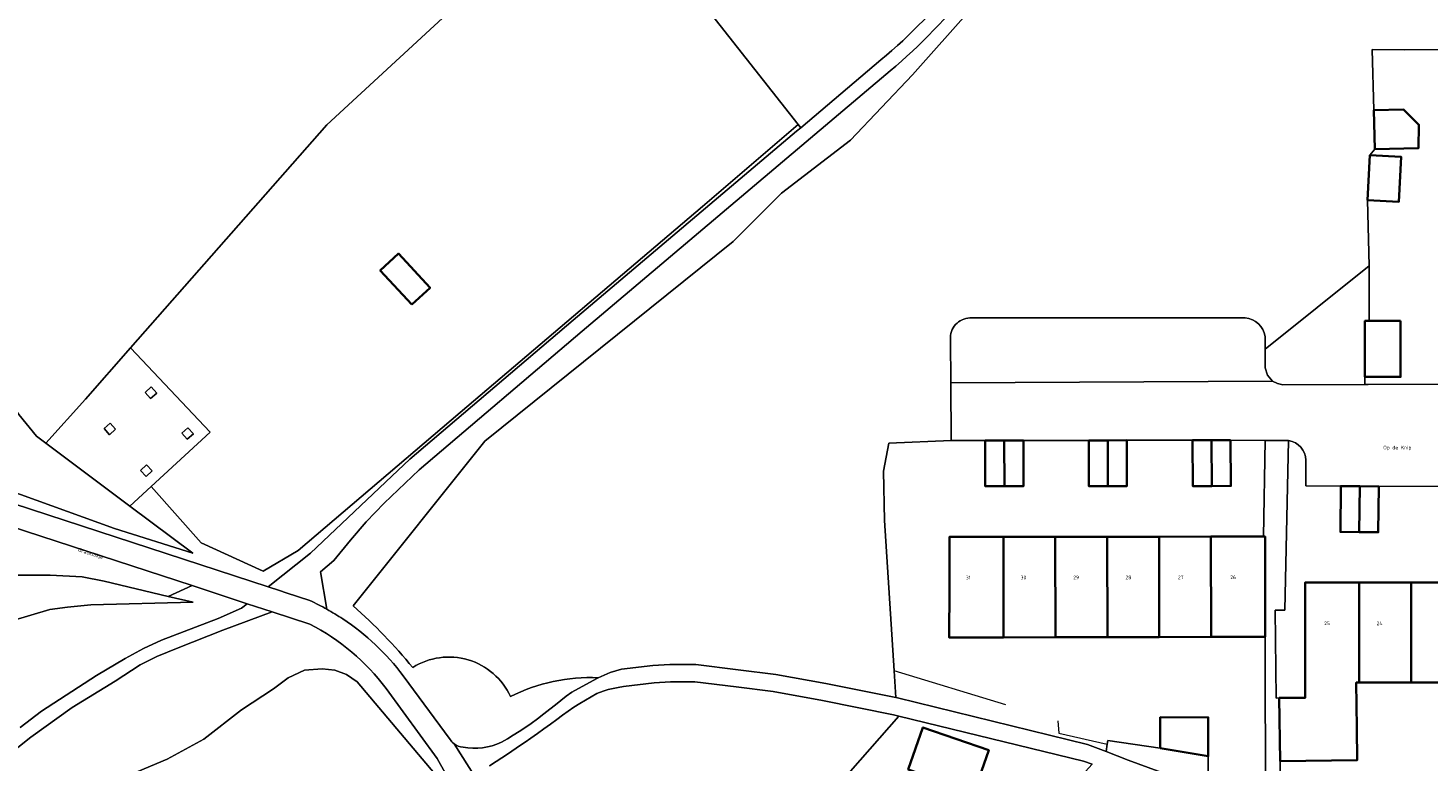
# Model space of a CAD drawing. Header units: metres. Extents: x 197700 to 204338, y 317132 to 325229.
# Tile 317 of 656: x 199240 to 199378, y 319771 to 319843. Entities that reach past the tile are written whole.
import ezdxf
from ezdxf.enums import TextEntityAlignment as Align

# ---------------------------------------------------------------- set-up
doc = ezdxf.new("R2010")
doc.units = ezdxf.units.M
for name, color, linetype, lineweight in [('B-WE-GR-BEPLANTING_CULTUUR_BOSPLANTSOEN-GV', 90, 'Continuous', 18), ('B-WE-GW-TALUD_KRUIN-G', 90, 'Continuous', 18), ('B-WE-IE-TERREINAFSCHEIDING_KUNSTMATIG_HEKWERK-G', 20, 'IE-TERREINAFSCHEIDING-KUNSTMATIG', 18), ('B-WE-KL-ET_HS_LANDELIJK HOOGSPANNINGSNET-GV', 10, 'Continuous', 18), ('B-WE-OG-BEBOUWING-GV', 7, 'Continuous', 35), ('B-WE-OG-BEBOUWING-T18', 10, 'Continuous', 18), ('B-WE-OG-TERREIN_CULTUURSCHEIDING-GV', 7, 'Continuous', 18), ('B-WE-OG-TERREIN_ERF-GV', 7, 'Continuous', 18), ('B-WE-OG-TOPOGRAFIE-T18', 10, 'Continuous', 18), ('B-WE-VH-VERHARDING_ASFALT-GV', 252, 'Continuous', 18), ('B-WE-VH-VERHARDING_BETONSTRAATSTEEN-GV', 252, 'Continuous', 18), ('B-WE-VH-VERHARDING_OPEN-GV', 252, 'Continuous', 18), ('B-WE-VH-VERHARDING_TEGEL-GV', 252, 'Continuous', 18)]:
    doc.layers.add(name, color=color, linetype=linetype, lineweight=lineweight)
doc.styles.add('NLCS-ISO-M200-T18', font='NLCS-ISO.ttf', dxfattribs={"height": 0.36})
doc.linetypes.add('IE-TERREINAFSCHEIDING-KUNSTMATIG', pattern='A,4,[82,NLCS.SHX,S=0.75,R=90,X=0,Y=0],4,-2', length=10)

msp = doc.modelspace()

# ---------------------------------------------------------------- linework, layer by layer
at = {"layer": 'B-WE-GR-BEPLANTING_CULTUUR_BOSPLANTSOEN-GV'}
for points in [[(199305.248, 319861.26), (199298.901, 319854.827), (199315.602, 319833.652)], [(199332.646, 319845.036), (199326.82, 319838.531), (199320.74, 319832.109), (199313.957, 319826.89), (199309.201, 319822.134), (199284.79, 319802.524), (199271.846, 319786.344)], [(199361.503, 319812.799), (199361.509, 319811.578), (199371.731, 319819.743), (199371.593, 319826.196), (199371.811, 319830.63), (199372.309, 319831.225), (199372.206, 319835.04), (199372.045, 319841.015), (199375.218, 319840.981), (199409.628, 319841.049), (199409.628, 319844.045)], [(199315.602, 319833.652), (199315.855, 319833.331), (199323.734, 319839.987)], [(199332.479, 319814.631), (199359.551, 319814.637)], [(199295.937, 319779.272), (199297.1, 319779.787), (199298.214, 319780.122), (199301.287, 319780.471), (199302.977, 319780.588), (199305.543, 319780.571), (199309.702, 319780.071), (199313.379, 319779.597), (199318.308, 319778.701), (199325.208, 319777.331), (199325.04, 319779.952), (199324.092, 319794.742), (199323.975, 319799.564), (199324.52, 319802.32), (199330.625, 319802.579), (199330.59, 319808.261), (199330.563, 319812.517)], [(199253.634, 319787.276), (199247.34, 319788.777), (199245.18, 319789.186), (199242.045, 319789.366), (199237.453, 319789.367), (199233.218, 319789.06), (199229.051, 319788.186), (199228.689, 319788.11), (199227.355, 319787.573)], [(199205.059, 319719.724), (199210.191, 319714.492), (199213.662, 319727.586), (199217.843, 319745.018), (199218.556, 319747.337), (199219.094, 319750.222), (199219.538, 319753.996), (199219.735, 319757.587), (199220.299, 319763.592), (199222.485, 319772.373), (199225.413, 319779.01), (199226.877, 319780.939), (199228.562, 319781.975), (199242.017, 319785.978), (199243.742, 319786.201), (199246.03, 319786.46), (199256.081, 319786.693), (199253.634, 319787.276)], [(199280.752, 319768.804), (199272.233, 319778.887), (199271.168, 319779.584), (199270.021, 319780.034), (199268.793, 319780.157), (199267.031, 319780.034), (199265.434, 319779.256), (199264.001, 319778.19), (199260.835, 319776.112), (199257.149, 319773.243), (199253.545, 319771.276), (199250.022, 319769.801)]]:
    msp.add_lwpolyline(points, dxfattribs=at)
for points in [[(199323.734, 319839.987, 0.0487121), (199331.682, 319848.152)], [(199330.563, 319812.517, -0.4273123), (199332.479, 319814.631)], [(199359.551, 319814.637, -0.3588319), (199361.503, 319812.799)], [(199271.846, 319786.344, -0.0379863), (199277.685, 319780.287)], [(199277.685, 319780.287, -0.4524994), (199287.306, 319777.436)], [(199287.306, 319777.436, -0.1288486), (199295.937, 319779.272)]]:
    msp.add_lwpolyline(points, format="xyb", dxfattribs=at)
at = {"layer": 'B-WE-GW-TALUD_KRUIN-G'}
msp.add_lwpolyline([(199228.566, 319858.077), (199226.492, 319828.896), (199225.932, 319806.609), (199232.554, 319799.288), (199236.023, 319798.407), (199237.577, 319797.843), (199248.361, 319793.932), (199256.058, 319791.528)], dxfattribs=at)
at = {"layer": 'B-WE-IE-TERREINAFSCHEIDING_KUNSTMATIG_HEKWERK-G'}
for points in [[(199409.234, 319930.252), (199404.895, 319921.182), (199403.606, 319908.202), (199410.171, 319900.079), (199413.819, 319889.733), (199407.969, 319882.81), (199372.396, 319861.317), (199355.708, 319847.534), (199338.961, 319846.706), (199332.646, 319845.036), (199326.82, 319838.531), (199320.74, 319832.109), (199313.957, 319826.89), (199309.201, 319822.134), (199284.79, 319802.524), (199271.846, 319786.344)], [(199251.968, 319798.083), (199256.898, 319792.523), (199262.988, 319789.745), (199266.435, 319791.786), (199282.343, 319805.357), (199306.187, 319825.592), (199315.602, 319833.652)], [(199371.811, 319830.63), (199372.309, 319831.225)], [(199371.593, 319826.196), (199371.731, 319819.743)], [(199371.731, 319814.351), (199371.731, 319819.743)], [(199249.936, 319811.692), (199257.765, 319803.408), (199251.968, 319798.083)], [(199371.321, 319808.846), (199371.313, 319808.096)], [(199330.625, 319802.579), (199324.52, 319802.32), (199323.975, 319799.564), (199324.092, 319794.742)], [(199325.04, 319779.952), (199324.092, 319794.742)], [(199335.998, 319776.629), (199325.04, 319779.952)], [(199325.493, 319775.517), (199313.863, 319762.282)], [(199341.132, 319775.049), (199341.212, 319773.825), (199345.991, 319772.741)], [(199346.049, 319773.099), (199345.991, 319772.741)], [(199351.179, 319772.351), (199346.049, 319773.099)], [(199345.991, 319772.741), (199345.874, 319772.023)], [(199355.925, 319768.285), (199355.913, 319771.568)]]:
    msp.add_lwpolyline(points, dxfattribs=at)
at = {"layer": 'B-WE-KL-ET_HS_LANDELIJK HOOGSPANNINGSNET-GV'}
for points in [[(199251.382, 319807.32), (199251.917, 319806.724), (199252.512, 319807.258), (199251.978, 319807.854)], [(199247.329, 319803.756), (199247.863, 319803.16), (199248.458, 319803.694), (199247.924, 319804.29)], [(199254.989, 319803.303), (199255.523, 319802.708), (199256.119, 319803.242), (199255.585, 319803.838)], [(199250.928, 319799.661), (199251.462, 319799.066), (199252.058, 319799.6), (199251.524, 319800.195)]]:
    msp.add_lwpolyline(points, close=True, dxfattribs=at)
at = {"layer": 'B-WE-OG-BEBOUWING-GV'}
for points in [[(199372.309, 319831.225), (199376.598, 319831.325), (199376.63, 319833.621), (199375.131, 319835.105), (199372.206, 319835.04)], [(199371.593, 319826.196), (199374.658, 319826.045), (199374.876, 319830.479), (199371.811, 319830.63)], [(199277.6, 319815.947), (199279.39, 319817.601), (199276.278, 319820.968), (199274.487, 319819.314)], [(199374.825, 319814.351), (199371.734, 319814.351), (199371.731, 319814.351), (199371.321, 319814.351), (199371.321, 319808.846), (199374.825, 319808.846)], [(199333.986, 319802.596), (199333.994, 319798.096), (199335.869, 319798.1), (199335.861, 319802.6)], [(199335.869, 319798.1), (199337.744, 319798.103), (199337.736, 319802.603), (199335.861, 319802.6)], [(199346.058, 319798.103), (199346.034, 319802.603), (199344.166, 319802.592), (199344.19, 319798.093)], [(199346.034, 319802.603), (199346.058, 319798.103), (199347.925, 319798.113), (199347.901, 319802.613)], [(199356.266, 319798.121), (199356.242, 319802.621), (199354.366, 319802.611), (199354.39, 319798.111)], [(199358.119, 319802.631), (199356.242, 319802.621), (199356.266, 319798.121), (199358.143, 319798.131)], [(199370.771, 319793.593), (199370.812, 319798.103), (199368.946, 319798.118), (199368.908, 319793.609)], [(199370.812, 319798.103), (199370.771, 319793.593), (199372.641, 319793.577), (199372.679, 319798.087)], [(199335.769, 319793.125), (199330.473, 319793.119), (199330.479, 319788.119), (199330.454, 319783.224), (199335.785, 319783.239)], [(199335.785, 319783.239), (199340.888, 319783.253), (199340.876, 319793.131), (199335.769, 319793.125)], [(199345.973, 319793.137), (199340.876, 319793.131), (199340.888, 319783.253), (199345.999, 319783.268)], [(199351.089, 319793.143), (199345.973, 319793.137), (199345.999, 319783.268), (199351.1, 319783.282)], [(199356.192, 319783.297), (199356.176, 319793.15), (199351.089, 319793.143), (199351.1, 319783.282)], [(199356.192, 319783.297), (199361.514, 319783.312), (199361.508, 319788.132), (199361.502, 319793.156), (199361.352, 319793.156), (199356.176, 319793.15)], [(199370.765, 319778.808), (199370.766, 319788.628), (199365.443, 319788.63), (199365.441, 319783.028), (199365.439, 319778.81), (199365.449, 319777.308), (199362.907, 319777.292), (199362.982, 319771.094), (199370.566, 319771.185), (199370.528, 319774.356), (199370.475, 319778.808)], [(199370.765, 319778.808), (199375.871, 319778.806), (199375.869, 319788.626), (199370.766, 319788.628)], [(199375.869, 319788.626), (199375.871, 319778.806), (199380.957, 319778.803), (199380.952, 319788.624)], [(199326.418, 319770.276), (199332.892, 319768.021), (199334.331, 319772.151), (199327.857, 319774.406)], [(199351.179, 319772.351), (199355.913, 319771.568), (199355.924, 319775.383), (199351.19, 319775.399)]]:
    msp.add_lwpolyline(points, close=True, dxfattribs=at)
at = {"layer": 'B-WE-OG-TERREIN_CULTUURSCHEIDING-GV'}
for points in [[(199271.846, 319786.344), (199284.79, 319802.524), (199309.201, 319822.134), (199313.957, 319826.89), (199320.74, 319832.109), (199326.82, 319838.531), (199332.646, 319845.036), (199338.961, 319846.706), (199355.708, 319847.534), (199372.396, 319861.317), (199407.969, 319882.81), (199413.819, 319889.733), (199410.171, 319900.079), (199403.606, 319908.202), (199404.895, 319921.182), (199409.234, 319930.252), (199405.881, 319936.065)], [(199232.297, 319855.374), (199231.765, 319856.469), (199230.935, 319857.359), (199229.973, 319857.9), (199228.889, 319858.109), (199228.566, 319858.077), (199226.492, 319828.896), (199225.932, 319806.609), (199232.554, 319799.288), (199236.023, 319798.407), (199237.577, 319797.843), (199248.361, 319793.932), (199256.058, 319791.528), (199249.87, 319796.156), (199241.613, 319802.331), (199240.702, 319803.012), (199238.964, 319805.146), (199236.902, 319808.16)], [(199324.637, 319838.918), (199294.36, 319813.338), (199278.325, 319799.71), (199274.881, 319796.448), (199273.114, 319794.609), (199271.561, 319792.793), (199269.919, 319790.796), (199268.615, 319789.694), (199269.247, 319786.017)], [(199226.51, 319795.347), (199227.946, 319800.537), (199235.415, 319797.384), (199236.767, 319796.942), (199263.478, 319788.202), (199267.628, 319791.509), (199275.642, 319799.097), (199277.39, 319800.752), (199293.455, 319814.406), (199315.441, 319832.981), (199315.855, 319833.331), (199315.602, 319833.652), (199306.187, 319825.592), (199282.343, 319805.357), (199266.435, 319791.786), (199262.988, 319789.745), (199256.898, 319792.523), (199251.968, 319798.083)], [(199251.968, 319798.083), (199249.87, 319796.156), (199256.058, 319791.528), (199248.361, 319793.932), (199237.577, 319797.843), (199236.023, 319798.407), (199232.554, 319799.288), (199225.932, 319806.609), (199223.041, 319792.097), (199222.994, 319791.821), (199224.627, 319792.733)], [(199229.051, 319788.186), (199233.218, 319789.06), (199237.453, 319789.367), (199242.045, 319789.366), (199245.18, 319789.186), (199247.34, 319788.777), (199253.634, 319787.276), (199255.983, 319788.33), (199235.147, 319795.141), (199234.505, 319795.351)], [(199239.094, 319774.384), (199241.198, 319776.004), (199246.578, 319779.508), (199249.405, 319781.186), (199251.225, 319782.148), (199252.991, 319782.974), (199255.217, 319783.834), (199258.55, 319785.111), (199260.863, 319786.114), (199261.411, 319786.555), (199255.983, 319788.33), (199253.634, 319787.276), (199256.081, 319786.693), (199246.03, 319786.46), (199243.742, 319786.201), (199242.017, 319785.978), (199228.562, 319781.975)], [(199263.869, 319785.752), (199259.007, 319783.947), (199254.618, 319782.228), (199252.508, 319781.364), (199250.896, 319780.534), (199248.439, 319778.946), (199244.189, 319776.359), (199240.142, 319773.455), (199238.204, 319771.889)], [(199267.579, 319784.539), (199263.869, 319785.752)], [(199239.054, 319746.385), (199241.995, 319761.686), (199242.65, 319765.702), (199243.633, 319767.342), (199246.828, 319768.407), (199250.022, 319769.801), (199253.545, 319771.276), (199257.149, 319773.243), (199260.835, 319776.112), (199264.001, 319778.19), (199265.434, 319779.256), (199267.031, 319780.034), (199268.793, 319780.157), (199270.021, 319780.034), (199271.168, 319779.584), (199272.233, 319778.887), (199280.752, 319768.804), (199281.995, 319767.835), (199281.82, 319768.244), (199280.104, 319771.349), (199275.076, 319778.225)], [(199276.747, 319779.48), (199281.373, 319773.2)], [(199313.863, 319762.282), (199325.493, 319775.517), (199324.977, 319775.644), (199317.99, 319777.031), (199313.118, 319777.916), (199309.492, 319778.384), (199305.436, 319778.872), (199303.03, 319778.887), (199301.442, 319778.778), (199298.406, 319778.433), (199297.901, 319778.327), (199297.394, 319778.228), (199296.892, 319778.116), (199296.403, 319777.969), (199295.806, 319777.72), (199295.228, 319777.419), (199294.663, 319777.089), (199294.106, 319776.749), (199293.534, 319776.38), (199292.974, 319775.99), (199292.421, 319775.589), (199291.867, 319775.19), (199291.224, 319774.729), (199290.585, 319774.263), (199289.945, 319773.798), (199289.3, 319773.338), (199288.753, 319772.957), (199288.202, 319772.579), (199287.1, 319771.826), (199285.244, 319770.619)], [(199286.413, 319772.944), (199286.993, 319773.291), (199287.574, 319773.636), (199288.151, 319773.986), (199288.718, 319774.352), (199289.346, 319774.793), (199289.96, 319775.253), (199290.568, 319775.722), (199291.177, 319776.19), (199291.714, 319776.616), (199292.245, 319777.05), (199292.784, 319777.473), (199293.343, 319777.862), (199295.804, 319779.213), (199295.937, 319779.272)]]:
    msp.add_lwpolyline(points, dxfattribs=at)
for points in [[(199332.775, 319847.278, -0.0487374), (199324.637, 319838.918)], [(199269.247, 319786.017, -0.0190883), (199270.82, 319785.061)], [(199277.685, 319780.287, 0.0379863), (199271.846, 319786.344)], [(199275.076, 319778.225, 0.1134528), (199267.579, 319784.539)], [(199270.82, 319785.061, -0.0855173), (199276.747, 319779.48)], [(199287.306, 319777.436, 0.4524994), (199277.685, 319780.287)], [(199295.937, 319779.272, 0.1288486), (199287.306, 319777.436)], [(199281.373, 319773.2, 0.0941456), (199281.754, 319772.777)], [(199281.754, 319772.777, 0.1564461), (199282.635, 319772.466)], [(199282.635, 319772.466, 0.1609012), (199286.413, 319772.944)]]:
    msp.add_lwpolyline(points, format="xyb", dxfattribs=at)
msp.add_lwpolyline([(199361.509, 319811.578), (199361.518, 319809.734), (199361.745, 319809.005), (199362.25, 319808.433), (199362.717, 319808.181), (199363.237, 319808.074), (199371.313, 319808.096), (199371.321, 319808.846), (199371.321, 319814.351), (199371.731, 319814.351), (199371.731, 319819.743)], close=True, dxfattribs=at)
at = {"layer": 'B-WE-OG-TERREIN_ERF-GV'}
for points in [[(199249.936, 319811.692), (199257.765, 319803.408), (199251.968, 319798.083), (199256.898, 319792.523), (199262.988, 319789.745), (199266.435, 319791.786), (199282.343, 319805.357), (199306.187, 319825.592), (199315.602, 319833.652), (199298.901, 319854.827), (199296.085, 319858.397), (199290.298, 319853.056), (199286.978, 319849.992), (199269.227, 319833.608)], [(199249.87, 319796.156), (199251.968, 319798.083), (199257.765, 319803.408), (199249.936, 319811.692), (199245.509, 319806.663), (199241.613, 319802.331)], [(199251.382, 319807.32), (199251.978, 319807.854), (199252.512, 319807.258), (199251.917, 319806.724)], [(199247.329, 319803.756), (199247.924, 319804.29), (199248.458, 319803.694), (199247.863, 319803.16)], [(199254.989, 319803.303), (199255.585, 319803.838), (199256.119, 319803.242), (199255.523, 319802.708)], [(199250.928, 319799.661), (199251.524, 319800.195), (199252.058, 319799.6), (199251.462, 319799.066)], [(199307.573, 319755.125), (199307.614, 319755.089), (199309.592, 319753.358), (199314.311, 319758.747), (199319.878, 319753.873), (199322.024, 319756.379), (199324.983, 319759.758), (199330.253, 319755.143), (199344.509, 319770.789), (199343.638, 319771.071), (199325.493, 319775.517), (199313.863, 319762.282)], [(199326.418, 319770.276), (199327.857, 319774.406), (199334.331, 319772.151), (199332.892, 319768.021)], [(199345.874, 319772.023), (199348.041, 319771.197), (199355.925, 319768.285), (199355.913, 319771.568), (199351.179, 319772.351), (199346.049, 319773.099), (199345.991, 319772.741)]]:
    msp.add_lwpolyline(points, close=True, dxfattribs=at)
for points in [[(199240.702, 319803.012), (199241.613, 319802.331), (199245.509, 319806.663), (199249.936, 319811.692), (199269.227, 319833.608), (199286.978, 319849.992), (199260.573, 319854.252), (199236.629, 319857.709), (199233.002, 319858.233), (199232.731, 319856.366), (199232.46, 319854.5)], [(199409.628, 319841.049), (199375.218, 319840.981), (199372.045, 319841.015), (199372.206, 319835.04), (199375.131, 319835.105), (199376.63, 319833.621), (199376.598, 319831.325), (199372.309, 319831.225), (199371.811, 319830.63), (199374.876, 319830.479), (199374.658, 319826.045), (199371.593, 319826.196), (199371.731, 319819.743), (199371.731, 319814.351), (199371.734, 319814.351), (199374.825, 319814.351), (199374.825, 319808.846), (199371.321, 319808.846), (199371.313, 319808.096), (199371.641, 319808.097), (199381.719, 319808.125)], [(199236.902, 319808.16), (199238.964, 319805.146), (199240.702, 319803.012)], [(199361.535, 319766.236), (199361.514, 319783.312), (199356.192, 319783.297), (199351.1, 319783.282), (199345.999, 319783.268), (199340.888, 319783.253), (199335.785, 319783.239), (199330.454, 319783.224), (199330.479, 319788.119), (199330.473, 319793.119), (199335.769, 319793.125), (199340.876, 319793.131), (199345.973, 319793.137), (199351.089, 319793.143), (199356.176, 319793.15), (199361.352, 319793.156), (199361.514, 319802.604), (199358.119, 319802.631), (199358.143, 319798.131), (199356.266, 319798.121), (199354.39, 319798.111), (199354.366, 319802.611), (199347.901, 319802.613), (199347.925, 319798.113), (199346.058, 319798.103), (199344.19, 319798.093), (199344.166, 319802.592), (199337.736, 319802.603), (199337.744, 319798.103), (199335.869, 319798.1), (199333.994, 319798.096), (199333.986, 319802.596), (199330.625, 319802.579), (199324.52, 319802.32), (199323.975, 319799.564), (199324.092, 319794.742), (199325.04, 319779.952), (199325.208, 319777.331), (199325.345, 319777.304), (199344.042, 319772.722), (199345.874, 319772.023), (199345.991, 319772.741), (199346.049, 319773.099), (199351.179, 319772.351), (199351.19, 319775.399), (199355.924, 319775.383), (199355.913, 319771.568), (199355.925, 319768.285)], [(199363.819, 319802.586), (199363.434, 319785.908), (199362.508, 319785.909), (199362.612, 319777.289), (199362.907, 319777.292), (199365.449, 319777.308), (199365.439, 319778.81), (199365.441, 319783.028), (199365.443, 319788.63), (199370.766, 319788.628), (199375.869, 319788.626), (199380.952, 319788.624), (199386.045, 319788.622), (199391.138, 319788.62), (199396.231, 319788.617), (199401.554, 319788.615), (199401.595, 319793.61), (199399.695, 319793.601), (199399.688, 319798.111)], [(199399.688, 319798.111), (199393.045, 319798.095), (199393.034, 319793.595), (199391.169, 319793.6), (199389.304, 319793.604), (199389.315, 319798.104), (199383.04, 319798.097), (199383.044, 319793.597), (199381.088, 319793.595), (199379.133, 319793.593), (199379.129, 319798.093), (199372.679, 319798.087), (199372.641, 319793.577), (199370.771, 319793.593), (199368.908, 319793.609), (199368.946, 319798.118), (199365.522, 319798.129), (199365.511, 319800.656)], [(199380.957, 319778.803), (199375.871, 319778.806), (199370.765, 319778.808), (199370.475, 319778.808), (199370.528, 319774.356), (199370.566, 319771.185), (199362.982, 319771.094), (199362.987, 319766.559), (199376.709, 319761.877), (199385.414, 319758.846)]]:
    msp.add_lwpolyline(points, dxfattribs=at)
msp.add_lwpolyline([(199365.511, 319800.656, 0.3649761), (199363.819, 319802.586)], format="xyb", dxfattribs=at)
at = {"layer": 'B-WE-VH-VERHARDING_ASFALT-GV'}
for points in [[(199331.682, 319848.152, -0.0487121), (199323.734, 319839.987)], [(199324.637, 319838.918, 0.0487374), (199332.775, 319847.278)], [(199269.247, 319786.017, 0.0191499), (199267.579, 319786.861)], [(199267.579, 319786.861, -0.0191499), (199269.247, 319786.017)], [(199270.82, 319785.061, 0.0190883), (199269.247, 319786.017)], [(199267.579, 319784.539, -0.1134528), (199275.076, 319778.225)], [(199276.747, 319779.48, 0.0855173), (199270.82, 319785.061)], [(199281.754, 319772.777, -0.0941456), (199281.373, 319773.2)]]:
    msp.add_lwpolyline(points, format="xyb", dxfattribs=at)
for points in [[(199323.734, 319839.987), (199315.855, 319833.331)], [(199269.247, 319786.017), (199268.615, 319789.694), (199269.919, 319790.796), (199271.561, 319792.793), (199273.114, 319794.609), (199274.881, 319796.448), (199278.325, 319799.71), (199294.36, 319813.338), (199324.637, 319838.918)], [(199315.855, 319833.331), (199315.441, 319832.981), (199293.455, 319814.406), (199277.39, 319800.752), (199275.642, 319799.097), (199267.628, 319791.509), (199263.478, 319788.202), (199264.589, 319787.839), (199265.244, 319787.624), (199267.579, 319786.861)], [(199267.579, 319786.861), (199265.244, 319787.624), (199264.589, 319787.839), (199263.478, 319788.202), (199236.767, 319796.942), (199235.415, 319797.384), (199227.946, 319800.537), (199226.51, 319795.347)], [(199234.505, 319795.351), (199235.147, 319795.141), (199255.983, 319788.33), (199261.411, 319786.555), (199263.869, 319785.752), (199267.579, 319784.539)], [(199281.373, 319773.2), (199276.747, 319779.48)], [(199275.076, 319778.225), (199280.104, 319771.349), (199281.82, 319768.244), (199281.995, 319767.835), (199282.755, 319766.057), (199283.788, 319763.915), (199284.818, 319761.992), (199285.927, 319760.113), (199287.134, 319758.247), (199288.419, 319756.434), (199290.657, 319759.075)], [(199284.498, 319768.48), (199281.754, 319772.777)]]:
    msp.add_lwpolyline(points, dxfattribs=at)
at = {"layer": 'B-WE-VH-VERHARDING_BETONSTRAATSTEEN-GV'}
for points in [[(199332.479, 319814.631, 0.4273123), (199330.563, 319812.517)], [(199361.503, 319812.799, 0.3588319), (199359.551, 319814.637)], [(199363.819, 319802.586, -0.3649761), (199365.511, 319800.656)]]:
    msp.add_lwpolyline(points, format="xyb", dxfattribs=at)
for points in [[(199359.551, 319814.637), (199332.479, 319814.631)], [(199330.563, 319812.517), (199330.59, 319808.261), (199362.25, 319808.433), (199361.745, 319809.005), (199361.518, 319809.734), (199361.509, 319811.578), (199361.503, 319812.799)], [(199409.491, 319792.495), (199409.596, 319806.115), (199409.094, 319806.116), (199405.092, 319806.136), (199381.718, 319806.125), (199381.719, 319808.125), (199371.641, 319808.097), (199371.313, 319808.096), (199363.237, 319808.074), (199362.717, 319808.181), (199362.25, 319808.433), (199330.59, 319808.261), (199330.625, 319802.579), (199333.986, 319802.596), (199335.861, 319802.6), (199337.736, 319802.603), (199344.166, 319802.592), (199346.034, 319802.603), (199347.901, 319802.613), (199354.366, 319802.611), (199356.242, 319802.621), (199358.119, 319802.631), (199361.514, 319802.604), (199363.819, 319802.586)], [(199365.511, 319800.656), (199365.522, 319798.129), (199368.946, 319798.118), (199370.812, 319798.103), (199372.679, 319798.087), (199379.129, 319798.093), (199381.087, 319798.095), (199383.04, 319798.097), (199389.315, 319798.104), (199391.18, 319798.1), (199391.187, 319798.099), (199393.045, 319798.095)]]:
    msp.add_lwpolyline(points, dxfattribs=at)
at = {"layer": 'B-WE-VH-VERHARDING_OPEN-GV'}
msp.add_lwpolyline([(199238.204, 319771.889), (199240.142, 319773.455), (199244.189, 319776.359), (199248.439, 319778.946), (199250.896, 319780.534), (199252.508, 319781.364), (199254.618, 319782.228), (199259.007, 319783.947), (199263.869, 319785.752), (199261.411, 319786.555), (199260.863, 319786.114), (199258.55, 319785.111), (199255.217, 319783.834), (199252.991, 319782.974), (199251.225, 319782.148), (199249.405, 319781.186), (199246.578, 319779.508), (199241.198, 319776.004), (199239.094, 319774.384)], dxfattribs=at)
at = {"layer": 'B-WE-VH-VERHARDING_TEGEL-GV'}
for points in [[(199362.987, 319766.559), (199362.982, 319771.094), (199362.907, 319777.292), (199362.612, 319777.289), (199362.508, 319785.909), (199363.434, 319785.908), (199363.819, 319802.586), (199361.514, 319802.604), (199361.352, 319793.156), (199361.502, 319793.156), (199361.508, 319788.132), (199361.514, 319783.312), (199361.535, 319766.236)], [(199355.925, 319768.285), (199348.041, 319771.197), (199345.874, 319772.023), (199344.042, 319772.722), (199325.345, 319777.304), (199325.208, 319777.331), (199318.308, 319778.701), (199313.379, 319779.597), (199309.702, 319780.071), (199305.543, 319780.571), (199302.977, 319780.588), (199301.287, 319780.471), (199298.214, 319780.122), (199297.1, 319779.787), (199295.937, 319779.272), (199295.804, 319779.213), (199293.343, 319777.862), (199292.784, 319777.473), (199292.245, 319777.05), (199291.714, 319776.616), (199291.177, 319776.19), (199290.568, 319775.722), (199289.96, 319775.253), (199289.346, 319774.793), (199288.718, 319774.352), (199288.151, 319773.986), (199287.574, 319773.636), (199286.993, 319773.291), (199286.413, 319772.944)], [(199285.244, 319770.619), (199287.1, 319771.826), (199288.202, 319772.579), (199288.753, 319772.957), (199289.3, 319773.338), (199289.945, 319773.798), (199290.585, 319774.263), (199291.224, 319774.729), (199291.867, 319775.19), (199292.421, 319775.589), (199292.974, 319775.99), (199293.534, 319776.38), (199294.106, 319776.749), (199294.663, 319777.089), (199295.228, 319777.419), (199295.806, 319777.72), (199296.403, 319777.969), (199296.892, 319778.116), (199297.394, 319778.228), (199297.901, 319778.327), (199298.406, 319778.433), (199301.442, 319778.778), (199303.03, 319778.887), (199305.436, 319778.872), (199309.492, 319778.384), (199313.118, 319777.916), (199317.99, 319777.031), (199324.977, 319775.644), (199325.493, 319775.517), (199343.638, 319771.071), (199344.509, 319770.789)], [(199281.754, 319772.777), (199284.498, 319768.48)]]:
    msp.add_lwpolyline(points, dxfattribs=at)
for points in [[(199282.635, 319772.466, -0.1564461), (199281.754, 319772.777)], [(199286.413, 319772.944, -0.1609012), (199282.635, 319772.466)]]:
    msp.add_lwpolyline(points, format="xyb", dxfattribs=at)

# ---------------------------------------------------------------- texts
at = {"layer": 'B-WE-OG-BEBOUWING-T18', "style": 'NLCS-ISO-M200-T18'}
for s, p in [('31', (199332.321, 319789.121)), ('30', (199337.749, 319789.127)), ('29', (199342.922, 319789.133)), ('28', (199348.068, 319789.139)), ('27', (199353.215, 319789.146)), ('26', (199358.368, 319789.153)), ('25', (199367.599, 319784.629)), ('24', (199372.758, 319784.627))]:
    msp.add_text(s, height=0.36, dxfattribs=at).set_placement(p, align=Align.MIDDLE)
at = {"layer": 'B-WE-OG-TOPOGRAFIE-T18', "style": 'NLCS-ISO-M200-T18'}
msp.add_text('Op de Knip', height=0.36, dxfattribs=at).set_placement((199374.517, 319801.847), align=Align.MIDDLE)
msp.add_text('Grasklokje', height=0.36, rotation=341.9, dxfattribs=at).set_placement((199246.009, 319791.438), align=Align.MIDDLE)

doc.saveas('drawing.dxf')
